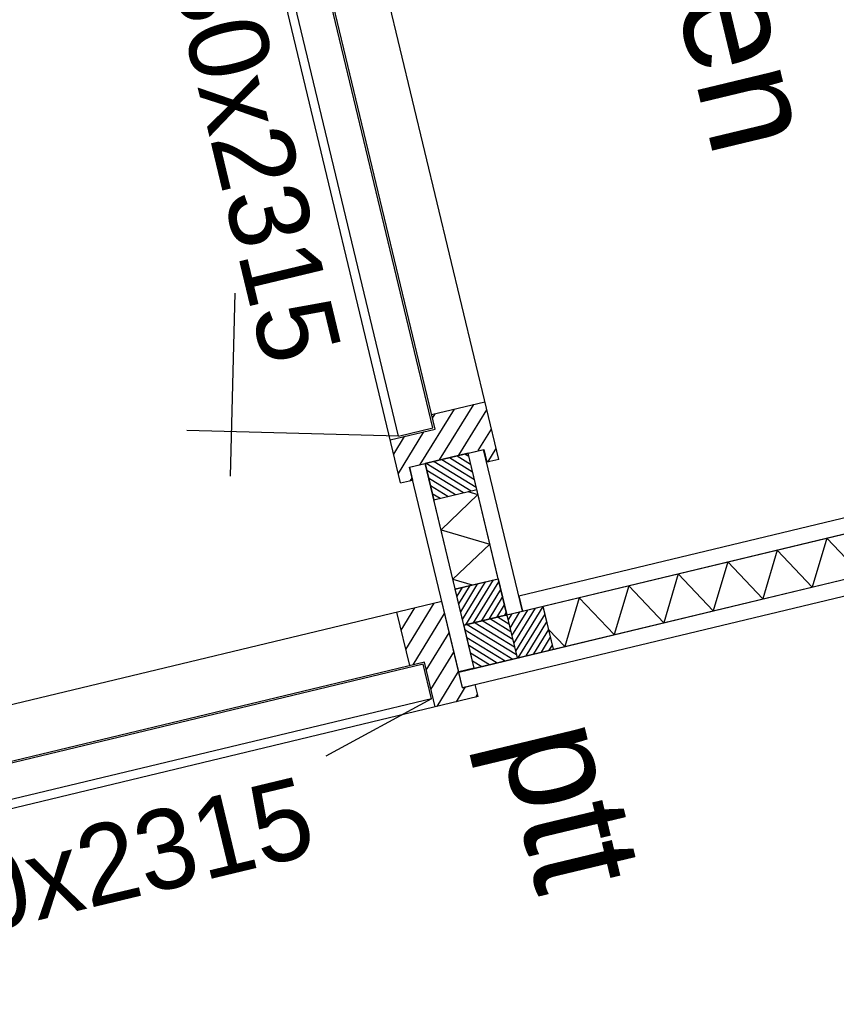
# Model space of a CAD drawing. Header units: millimetres. Extents: x 96940 to 101272, y 432237 to 434659.
# Tile 343 of 398: x 97305.903 to 97306.825, y 433596.263 to 433597.375. Entities that reach past the tile are written whole.
import ezdxf
from ezdxf.enums import TextEntityAlignment as Align

# ---------------------------------------------------------------- set-up
doc = ezdxf.new("R2010")
doc.units = ezdxf.units.MM
for name, color, linetype in [('BL310---_BUKOZIJN', 1, 'Continuous'), ('R_BN_N_Kabels_en_leidingen_maatvoering', 1, 'Continuous'), ('R_BN_T_N_Eindpunt_Voorziening', 1, 'Continuous'), ('R_BN_T_N_Kokersysteem_Coordinaten', 1, 'Continuous')]:
    doc.layers.add(name, color=color, linetype=linetype)
doc.styles.add('RET-ISO', font='RET-ISO.shx')
doc.styles.get("Standard").update_dxf_attribs({"font": 'romans.shx'})
doc.dimstyles.new('RET 1-500', dxfattribs={"dimtxt": 1, "dimasz": 1, "dimexe": 0.3, "dimexo": 0, "dimgap": 0.3, "dimtad": 1, "dimdec": 3, "dimzin": 1, "dimtxsty": 'Standard', "dimcen": 0, "dimclrd": 1, "dimclre": 1, "dimclrt": 7, "dimaunit": 2, "dimadec": 4, "dimazin": 0, "dimtfac": 1, "dimtdec": 3, "dimtofl": 0, "dimtmove": 0, "dimatfit": 0, "dimfxl": 1, "dimarcsym": 0})
pattern_1 = [(135, (-17092.54351065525, -14967.48771812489), (-11.22532015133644, -11.22532015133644), [])]

# ---------------------------------------------------------------- blocks, each defined once
blk = doc.blocks.new('PWK')
at = {"layer": 'BL310---_BUKOZIJN'}
h = blk.add_hatch(dxfattribs=at)
h.set_pattern_fill('ANSI31', color=256, scale=2, angle=90, style=0)
h.set_pattern_definition([(135, (-17092.54351065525, -14967.48771812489), (-4.490128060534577, -4.490128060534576), [])])
h.paths.add_polyline_path([(2144.900000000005, 2144.999999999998), (2144.900000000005, 2186.999999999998), (2095.100000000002, 2186.999999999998), (2095.100000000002, 2145)])
h = blk.add_hatch(dxfattribs=at)
h.set_pattern_fill('ANSI31', color=256, scale=5, angle=90, style=0)
h.set_pattern_definition(pattern_1)
h.paths.add_polyline_path([(1872.099999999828, 2114.999999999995), (1872.099999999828, 2063), (1922.099999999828, 2062.999999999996), (1922.099999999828, 2076.899999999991), (1907.099999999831, 2076.899999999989), (1907.099999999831, 2163.100000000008), (1922.099999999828, 2163.100000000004), (1922.099999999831, 2176.999999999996), (1855.099999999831, 2176.999999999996), (1855.099999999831, 2114.999999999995)])
h = blk.add_hatch(dxfattribs=at)
h.set_pattern_fill('ANSI31', color=256, scale=2, angle=270, style=0)
h.set_pattern_definition([(225, (21094.74351065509, -14967.48771812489), (-4.490128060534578, 4.490128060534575), [])])
h.paths.add_polyline_path([(1907.19999999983, 2095.1), (1949.19999999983, 2095.1), (1949.19999999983, 2144.900000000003), (1907.19999999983, 2144.900000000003)])
h = blk.add_hatch(dxfattribs=at)
h.set_pattern_fill('ANSI31', color=256, scale=2, angle=270, style=0)
h.set_pattern_definition([(315, (-17092.54351065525, -14967.48771812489), (4.490128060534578, 4.490128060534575), [])])
h.paths.add_polyline_path([(2095.000000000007, 2144.900000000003), (2053.000000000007, 2144.900000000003), (2053.000000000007, 2095.1), (2095.000000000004, 2095.1)])
h = blk.add_hatch(dxfattribs=at)
h.set_pattern_fill('ANSI31', color=256, scale=2, style=0)
h.set_pattern_definition([(45, (-17092.54351065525, -14967.48771812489), (-4.490128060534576, 4.490128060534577), [])])
h.paths.add_polyline_path([(2095.100000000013, 2095.100000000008), (2144.900000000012, 2095.100000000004), (2144.900000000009, 2144.899999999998), (2095.099999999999, 2144.900000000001)])
h = blk.add_hatch(dxfattribs=at)
h.set_pattern_fill('ANSI31', color=256, scale=5, angle=90, style=0)
h.set_pattern_definition(pattern_1)
h.paths.add_polyline_path([(2125, 2041.9), (2176.999999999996, 2041.9), (2176.999999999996, 2091.9), (2163.100000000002, 2091.9), (2163.100000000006, 2076.900000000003), (2063, 2076.900000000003), (2063, 2024.900000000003), (2125, 2024.900000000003)])
for p, q in [((2077.000000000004, 2163.100000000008), (2076.999999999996, 3129.799999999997)), ((2095.000000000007, 2163.100000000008), (2095, 3129.799999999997)), ((2145.000000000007, 2077.000000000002), (2145.000000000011, 3129.799999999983)), ((2163.000000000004, 2077.000000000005), (2163.000000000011, 3129.799999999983)), ((2095.099999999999, 2516.394571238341), (2144.900000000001, 2545.146614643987)), ((2095.099999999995, 2187.099999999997), (2095.099999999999, 2544.9)), ((2144.900000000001, 2187.099999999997), (2144.900000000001, 2544.9)), ((2095.099999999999, 2516.394571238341), (2144.900000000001, 2487.642527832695)), ((2095.099999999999, 2458.890484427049), (2144.900000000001, 2487.642527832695)), ((2095.099999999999, 2458.890484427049), (2144.900000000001, 2430.138441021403)), ((2095.099999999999, 2401.386397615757), (2144.900000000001, 2430.138441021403)), ((2095.099999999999, 2401.386397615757), (2144.900000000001, 2372.634354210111)), ((2095.099999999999, 2343.882310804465), (2144.900000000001, 2372.634354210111)), ((2095.099999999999, 2343.882310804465), (2144.900000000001, 2315.130267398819)), ((2095.099999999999, 2286.378223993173), (2144.900000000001, 2315.130267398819)), ((2095.099999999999, 2286.378223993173), (2144.900000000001, 2257.626180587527)), ((2095.099999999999, 2228.874137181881), (2144.900000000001, 2257.626180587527)), ((2095.099999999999, 2228.874137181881), (2144.900000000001, 2200.122093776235)), ((2122.345071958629, 2187.099999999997), (2144.900000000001, 2200.122093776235)), ((2144.900000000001, 2187.099999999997), (2095.099999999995, 2187.099999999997)), ((2144.900000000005, 2186.999999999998), (2095.100000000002, 2186.999999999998)), ((2095.100000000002, 2186.999999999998), (2095.100000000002, 2144.999999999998)), ((2144.900000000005, 2144.999999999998), (2144.900000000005, 2186.999999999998)), ((1922.099999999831, 2176.999999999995), (1088.099999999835, 2176.999999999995)), ((1855.099999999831, 2114.999999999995), (1855.099999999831, 2176.999999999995)), ((1922.099999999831, 2176.999999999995), (1922.099999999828, 2163.100000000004)), ((1907.099999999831, 2076.899999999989), (1907.099999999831, 2163.100000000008)), ((1907.099999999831, 2163.100000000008), (1922.099999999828, 2163.100000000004)), ((1907.19999999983, 2144.999999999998), (1907.19999999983, 2163.100000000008)), ((2095.000000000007, 2163.000000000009), (1907.19999999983, 2163.000000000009)), ((2077.000000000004, 2163.100000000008), (2095.000000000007, 2163.100000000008)), ((2095.000000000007, 2145.000000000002), (2095.000000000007, 2163.000000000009)), ((2095.000000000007, 2145.000000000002), (1907.19999999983, 2144.999999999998)), ((1907.19999999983, 2144.900000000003), (1907.19999999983, 2095.1)), ((1949.19999999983, 2144.900000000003), (1907.19999999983, 2144.900000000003)), ((1949.19999999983, 2095.1), (1949.19999999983, 2144.900000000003)), ((2052.900000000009, 2144.900000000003), (1949.299999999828, 2144.900000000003)), ((1949.299999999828, 2095.1), (1949.299999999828, 2144.900000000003)), ((1949.299999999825, 2134.540413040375), (1955.281110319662, 2144.900000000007)), ((1984.033153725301, 2095.1), (1955.281110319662, 2144.900000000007)), ((1984.033153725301, 2095.1), (2012.785197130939, 2144.900000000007)), ((2041.537240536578, 2095.1), (2012.785197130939, 2144.900000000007)), ((2052.900000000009, 2095.1), (2052.900000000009, 2144.900000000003)), ((2053.000000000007, 2095.1), (2053.000000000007, 2144.900000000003)), ((2053.000000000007, 2144.900000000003), (2095.000000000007, 2144.900000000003)), ((2095.000000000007, 2144.900000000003), (2095.000000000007, 2095.1)), ((2095.100000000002, 2144.999999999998), (2144.900000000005, 2144.999999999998)), ((2095.100000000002, 2144.9), (2095.100000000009, 2095.100000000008)), ((2095.100000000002, 2144.9), (2144.900000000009, 2144.9)), ((2144.900000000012, 2095.100000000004), (2144.900000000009, 2144.9)), ((1872.099999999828, 2114.999999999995), (1138.099999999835, 2114.999999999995)), ((1870.099999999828, 2112.999999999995), (1140.099999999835, 2112.999999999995)), ((1870.099999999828, 2072.999999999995), (1870.099999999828, 2112.999999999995)), ((1872.099999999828, 2062.999999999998), (1872.099999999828, 2114.999999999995)), ((2041.537240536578, 2095.1), (2052.900000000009, 2114.780876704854)), ((1907.19999999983, 2095.1), (1949.19999999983, 2095.1)), ((2144.900000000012, 2095.000000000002), (1907.19999999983, 2095.000000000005)), ((1907.19999999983, 2076.899999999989), (1907.19999999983, 2095.000000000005)), ((2052.900000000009, 2095.1), (1949.299999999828, 2095.1)), ((2095.000000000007, 2095.1), (2053.000000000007, 2095.1)), ((2144.900000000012, 2095.100000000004), (2095.100000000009, 2095.100000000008)), ((2144.900000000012, 2095.000000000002), (2144.900000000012, 2077.000000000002)), ((2163.100000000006, 2076.900000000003), (2163.100000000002, 2091.9)), ((2176.999999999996, 2091.9), (2163.100000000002, 2091.9)), ((2176.999999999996, 2091.9), (2177, 1157.900000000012)), ((1870.099999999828, 2072.999999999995), (1140.099999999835, 2072.999999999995)), ((1870.099999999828, 2072.999999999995), (1808.258320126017, 1842.203708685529)), ((1907.099999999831, 2076.899999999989), (1922.099999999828, 2076.899999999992)), ((2144.900000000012, 2077.000000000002), (1907.19999999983, 2077.000000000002)), ((1922.099999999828, 2062.999999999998), (1922.099999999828, 2076.899999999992)), ((2163.100000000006, 2076.900000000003), (2063, 2076.900000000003)), ((2063, 2076.900000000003), (2063, 1157.900000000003)), ((2163.000000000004, 2077.000000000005), (2145.000000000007, 2077.000000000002)), ((1922.099999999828, 2062.999999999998), (1103.099999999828, 2062.999999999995)), ((2176.999999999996, 2041.9), (2125, 2041.9)), ((2125, 2041.9), (2125, 1207.900000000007)), ((2167, 2039.9), (2127, 2039.9)), ((2127, 2039.9), (2127, 1209.900000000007)), ((2167, 2039.9), (2167, 1209.900000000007)), ((2167, 2039.9), (2202.118079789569, 1908.837541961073)), ((2125, 2024.900000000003), (2063, 2024.900000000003)), ((1670.037828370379, 1931.003586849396), (1869.4955636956, 1877.559047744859))]:
    blk.add_line(p, q, dxfattribs=at)
at = {"layer": 'BL310---_BUKOZIJN', "style": 'RET-ISO'}
for s, p in [('heren', (1222.807905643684, 2492.748801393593)), ('ptt', (2227.832908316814, 2104.846820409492))]:
    blk.add_text(s, height=125, dxfattribs=at).set_placement(p)
blk.add_text('730x2315', height=90, dxfattribs=at).set_placement((1232.2249575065, 1917.319236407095), align=Align.BOTTOM_LEFT)
blk.add_text('830x2315', height=90, rotation=90, dxfattribs=at).set_placement((2333.659183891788, 1347.258314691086), align=Align.BOTTOM_LEFT)

msp = doc.modelspace()

# ---------------------------------------------------------------- linework, layer by layer
at = {"layer": 'R_BN_T_N_Eindpunt_Voorziening', "color": 1}
msp.add_lwpolyline([(97310.12119698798, 433598.8865171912, 0.25, 0.25, 0), (97307.03707707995, 433599.0902961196, 5, 5, 0)], format="xyseb", dxfattribs=at)

# ---------------------------------------------------------------- block references
at = {"layer": 'R_BN_T_N_Eindpunt_Voorziening', "color": 1, "xscale": 0.0009999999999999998, "yscale": 0.0009999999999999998, "zscale": 0.0009999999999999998, "rotation": 283.5038322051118}
msp.add_blockref('PWK', (97303.87849444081, 433598.2392052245), dxfattribs=at)

# ---------------------------------------------------------------- leaders
at = {"layer": 'R_BN_N_Kabels_en_leidingen_maatvoering', "color": 1, "annotation_type": 0, "has_hookline": 1, "hookline_direction": 0}
for points, text_width in [([(97301.34293597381, 433597.1907487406), (97313.19240906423, 433593.8319314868), (97313.49240906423, 433593.8319314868)], 10.42857142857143), ([(97301.63238949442, 433597.013501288), (97314.60033971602, 433589.6544065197), (97314.90033971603, 433589.6544065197)], 10.76190476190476)]:
    msp.add_leader(points, dimstyle='RET 1-500', override={"dimasz": 0.3, "dimexe": 0, "dimzin": 0, "dimtofl": 1, "dimatfit": 2}, dxfattribs=dict(at, text_width=text_width))
at = {"layer": 'R_BN_T_N_Kokersysteem_Coordinaten', "color": 7, "annotation_type": 0, "has_hookline": 1, "hookline_direction": 0}
for points, text_width in [([(97301.34293597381, 433597.1907487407), (97310.72505583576, 433606.3751009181), (97311.22505583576, 433606.3751009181)], 5.214285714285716), ([(97301.63238949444, 433597.013501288), (97310.06743831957, 433603.1174757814), (97310.56743831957, 433603.1174757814)], 5.38095238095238), ([(97303.32220550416, 433588.9583328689), (97311.22224217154, 433596.7523105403), (97311.72224217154, 433596.7523105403)], 5.357142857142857)]:
    msp.add_leader(points, dimstyle='RET 1-500', override={"dimasz": 0.5, "dimexe": 0, "dimzin": 0, "dimtofl": 1, "dimatfit": 2}, dxfattribs=dict(at, text_width=text_width))

doc.saveas('drawing.dxf')
